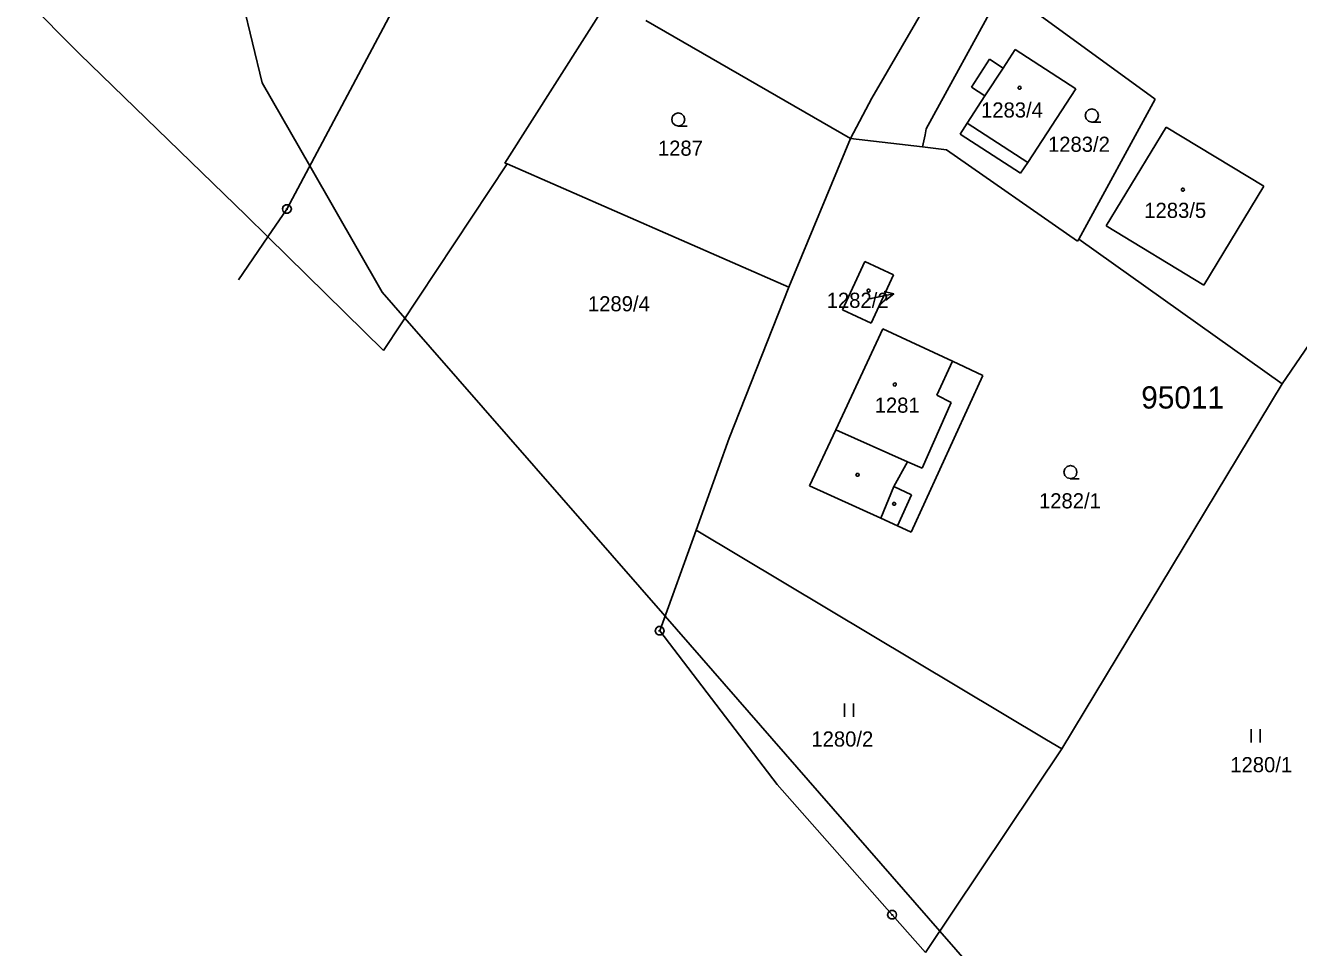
# Model space of a CAD drawing. Extents: x -806774 to -803680, y -1151731 to -1150053.
# Drawn here: x -804347.1 to -804204.1, y -1150702.1 to -1150598.5 of the extents above; entities that cross this region are included whole.
import ezdxf

# ---------------------------------------------------------------- set-up
doc = ezdxf.new("R2010")
doc.units = 0
for name, color, linetype in [('1', 7, 'Continuous'), ('11', 7, 'Continuous'), ('12', 7, 'Continuous'), ('2', 7, 'Continuous'), ('3', 7, 'Continuous'), ('4', 7, 'Continuous'), ('5', 7, 'Continuous'), ('7', 7, 'Continuous'), ('8', 7, 'Continuous')]:
    doc.layers.add(name, color=color, linetype=linetype)

msp = doc.modelspace()

# ---------------------------------------------------------------- linework, layer by layer
at = {"layer": '1'}
for p, q in [((-804298.61, -1150583.27), (-804317.72, -1150619.16)), ((-804252.02, -1150606.69), (-804244.16, -1150593.22)), ((-804237.26, -1150594.36), (-804245.9, -1150610.15)), ((-804220.16, -1150606.83), (-804237.26, -1150594.36)), ((-804347.09, -1150595.59), (-804341.03, -1150601.74)), ((-804281.49, -1150595.48), (-804293.22, -1150613.99)), ((-804277.39, -1150597.99), (-804254.42, -1150611.22)), ((-804178.44, -1150598.56), (-804205.91, -1150638.78)), ((-804237.27, -1150603.33), (-804235.92, -1150601.25)), ((-804235.92, -1150601.25), (-804229.1, -1150605.66)), ((-804341.03, -1150601.74), (-804322.29, -1150619.89)), ((-804240.82, -1150605.47), (-804238.79, -1150602.34)), ((-804238.79, -1150602.34), (-804237.27, -1150603.33)), ((-804239.3, -1150606.45), (-804240.82, -1150605.47)), ((-804229.1, -1150605.66), (-804234.48, -1150613.93)), ((-804254.42, -1150611.22), (-804252.02, -1150606.69)), ((-804241.29, -1150609.51), (-804239.3, -1150606.45)), ((-804228.77, -1150622.54), (-804220.16, -1150606.83)), ((-804245.9, -1150610.15), (-804246.03, -1150610.82)), ((-804242.07, -1150610.76), (-804241.29, -1150609.51)), ((-804225.68, -1150621.05), (-804218.96, -1150609.97)), ((-804218.96, -1150609.97), (-804207.96, -1150616.6)), ((-804254.42, -1150611.22), (-804261.34, -1150627.91)), ((-804246.31, -1150612.18), (-804254.42, -1150611.22)), ((-804246.03, -1150610.82), (-804246.31, -1150612.18)), ((-804235.3, -1150615.14), (-804242.07, -1150610.76)), ((-804246.31, -1150612.18), (-804243.63, -1150612.49)), ((-804228.89, -1150622.76), (-804243.63, -1150612.49)), ((-804292.99, -1150614.09), (-804306.85, -1150635.03)), ((-804293.22, -1150613.99), (-804292.99, -1150614.09)), ((-804292.99, -1150614.09), (-804261.34, -1150627.91)), ((-804234.48, -1150613.93), (-804235.3, -1150615.14)), ((-804207.96, -1150616.6), (-804214.72, -1150627.7)), ((-804322.29, -1150619.89), (-804319.86, -1150622.28)), ((-804319.86, -1150622.28), (-804317.72, -1150619.16)), ((-804214.72, -1150627.7), (-804225.68, -1150621.05)), ((-804319.86, -1150622.28), (-804323.16, -1150627.09)), ((-804319.86, -1150622.28), (-804306.85, -1150635.03)), ((-804228.77, -1150622.54), (-804228.89, -1150622.76)), ((-804228.77, -1150622.54), (-804205.91, -1150638.78)), ((-804255.3, -1150630.48), (-804252.79, -1150625.05)), ((-804252.79, -1150625.05), (-804249.58, -1150626.53)), ((-804249.58, -1150626.53), (-804252.07, -1150631.98)), ((-804261.34, -1150627.91), (-804268.04, -1150644.89)), ((-804255.3, -1150630.48), (-804252.07, -1150631.98)), ((-804250.77, -1150632.61), (-804256.07, -1150643.95)), ((-804250.77, -1150632.61), (-804242.93, -1150636.25)), ((-804242.93, -1150636.25), (-804239.52, -1150637.83)), ((-804239.52, -1150637.83), (-804247.58, -1150655.44)), ((-804230.67, -1150679.78), (-804205.91, -1150638.78)), ((-804256.07, -1150643.95), (-804259, -1150650.23)), ((-804268.04, -1150644.89), (-804271.76, -1150655.21)), ((-804259, -1150650.23), (-804251, -1150653.88)), ((-804251, -1150653.88), (-804249.13, -1150654.73)), ((-804271.76, -1150655.21), (-804275.84, -1150666.53)), ((-804232.39, -1150678.75), (-804271.76, -1150655.21)), ((-804247.58, -1150655.44), (-804249.13, -1150654.73)), ((-804275.84, -1150666.53), (-804262.64, -1150683.78)), ((-804230.67, -1150679.78), (-804232.39, -1150678.75)), ((-804245.97, -1150702.66), (-804230.67, -1150679.78)), ((-804262.64, -1150683.78), (-804249.73, -1150698.42)), ((-804245.97, -1150702.66), (-804249.73, -1150698.42))]:
    msp.add_line(p, q, dxfattribs=at)
at = {"layer": '11'}
msp.add_lwpolyline([(-804327, -1150578), (-804320.5, -1150605), (-804315.14, -1150614.32), (-804307, -1150628.5), (-804304.46, -1150631.41), (-804275.24, -1150664.87), (-804244.36, -1150700.25), (-804221, -1150727)], dxfattribs=at)
at = {"layer": '12'}
for p, q in [((-804237.27, -1150603.33), (-804235.92, -1150601.25)), ((-804235.92, -1150601.25), (-804229.1, -1150605.66)), ((-804237.27, -1150603.33), (-804239.3, -1150606.45)), ((-804229.1, -1150605.66), (-804234.48, -1150613.93)), ((-804241.29, -1150609.51), (-804239.3, -1150606.45)), ((-804241.29, -1150609.51), (-804234.48, -1150613.93)), ((-804225.68, -1150621.05), (-804218.96, -1150609.97)), ((-804218.96, -1150609.97), (-804207.96, -1150616.6)), ((-804207.96, -1150616.6), (-804214.72, -1150627.7)), ((-804214.72, -1150627.7), (-804225.68, -1150621.05)), ((-804255.3, -1150630.48), (-804252.79, -1150625.05)), ((-804252.79, -1150625.05), (-804249.58, -1150626.53)), ((-804249.58, -1150626.53), (-804252.07, -1150631.98)), ((-804255.3, -1150630.48), (-804252.07, -1150631.98)), ((-804250.77, -1150632.61), (-804256.07, -1150643.95)), ((-804250.77, -1150632.61), (-804242.93, -1150636.25)), ((-804242.93, -1150636.25), (-804244.72, -1150640.07)), ((-804244.72, -1150640.07), (-804243.08, -1150640.87)), ((-804243.08, -1150640.87), (-804246.35, -1150648.26)), ((-804256.07, -1150643.95), (-804247.99, -1150647.53)), ((-804247.99, -1150647.53), (-804246.35, -1150648.26))]:
    msp.add_line(p, q, dxfattribs=at)
at = {"layer": '3'}
for p, q in [((-804255.06, -1150674.67), (-804255.06, -1150676.17)), ((-804254.06, -1150676.17), (-804254.06, -1150674.67)), ((-804209.39, -1150677.56), (-804209.39, -1150679.06)), ((-804208.39, -1150679.06), (-804208.39, -1150677.56))]:
    msp.add_line(p, q, dxfattribs=at)
for points in [[(-804273.74, -1150609.83), (-804274.12, -1150609.73), (-804274.39, -1150609.46), (-804274.49, -1150609.09), (-804274.39, -1150608.72), (-804274.12, -1150608.45), (-804273.75, -1150608.35), (-804273.38, -1150608.45), (-804273.11, -1150608.72), (-804273.01, -1150609.1), (-804273.11, -1150609.48), (-804273.38, -1150609.75), (-804273.76, -1150609.85), (-804272.76, -1150609.85)], [(-804227.28, -1150609.39), (-804227.66, -1150609.29), (-804227.93, -1150609.02), (-804228.03, -1150608.65), (-804227.93, -1150608.28), (-804227.66, -1150608.01), (-804227.29, -1150607.91), (-804226.92, -1150608.01), (-804226.65, -1150608.28), (-804226.55, -1150608.66), (-804226.65, -1150609.04), (-804226.92, -1150609.31), (-804227.3, -1150609.41), (-804226.3, -1150609.41)], [(-804229.69, -1150649.43), (-804230.07, -1150649.33), (-804230.34, -1150649.06), (-804230.44, -1150648.69), (-804230.34, -1150648.32), (-804230.07, -1150648.05), (-804229.7, -1150647.95), (-804229.33, -1150648.05), (-804229.06, -1150648.32), (-804228.96, -1150648.7), (-804229.06, -1150649.08), (-804229.33, -1150649.35), (-804229.71, -1150649.45), (-804228.71, -1150649.45)]]:
    msp.add_lwpolyline(points, dxfattribs=at)
at = {"layer": '4'}
for p, q in [((-804237.27, -1150603.33), (-804239.3, -1150606.45)), ((-804241.29, -1150609.51), (-804234.48, -1150613.93)), ((-804242.93, -1150636.25), (-804244.72, -1150640.07)), ((-804244.72, -1150640.07), (-804243.08, -1150640.87)), ((-804243.08, -1150640.87), (-804246.35, -1150648.26)), ((-804256.07, -1150643.95), (-804247.99, -1150647.53)), ((-804247.99, -1150647.53), (-804249.54, -1150650.32)), ((-804247.99, -1150647.53), (-804246.35, -1150648.26)), ((-804249.54, -1150650.32), (-804251, -1150653.88)), ((-804249.54, -1150650.32), (-804247.54, -1150651.25)), ((-804247.54, -1150651.25), (-804249.13, -1150654.73))]:
    msp.add_line(p, q, dxfattribs=at)
at = {"layer": '5'}
for points in [[(-804235.41, -1150605.37), (-804235.31, -1150605.39), (-804235.26, -1150605.48), (-804235.24, -1150605.54), (-804235.26, -1150605.63), (-804235.34, -1150605.7), (-804235.41, -1150605.71), (-804235.5, -1150605.68), (-804235.56, -1150605.62), (-804235.58, -1150605.54), (-804235.56, -1150605.45), (-804235.48, -1150605.38)], [(-804217.06, -1150616.81), (-804216.96, -1150616.83), (-804216.91, -1150616.92), (-804216.89, -1150616.98), (-804216.91, -1150617.07), (-804216.99, -1150617.14), (-804217.06, -1150617.15), (-804217.15, -1150617.12), (-804217.21, -1150617.06), (-804217.23, -1150616.98), (-804217.21, -1150616.89), (-804217.13, -1150616.82)], [(-804252.38, -1150628.16), (-804252.28, -1150628.18), (-804252.23, -1150628.27), (-804252.21, -1150628.33), (-804252.23, -1150628.42), (-804252.31, -1150628.49), (-804252.38, -1150628.5), (-804252.47, -1150628.47), (-804252.53, -1150628.41), (-804252.55, -1150628.33), (-804252.53, -1150628.24), (-804252.45, -1150628.17)], [(-804249.43, -1150638.69), (-804249.33, -1150638.71), (-804249.28, -1150638.8), (-804249.26, -1150638.86), (-804249.28, -1150638.95), (-804249.36, -1150639.02), (-804249.43, -1150639.03), (-804249.52, -1150639), (-804249.58, -1150638.94), (-804249.6, -1150638.86), (-804249.58, -1150638.77), (-804249.5, -1150638.7)], [(-804253.52, -1150648.85), (-804253.43, -1150649), (-804253.52, -1150649.15), (-804253.7, -1150649.15), (-804253.79, -1150649), (-804253.7, -1150648.85)], [(-804249.41, -1150652.1), (-804249.32, -1150652.25), (-804249.41, -1150652.4), (-804249.59, -1150652.4), (-804249.68, -1150652.25), (-804249.59, -1150652.1)]]:
    msp.add_lwpolyline(points, close=True, dxfattribs=at)
at = {"layer": '7'}
msp.add_line((-804249.54, -1150628.69), (-804252.48, -1150629.28), dxfattribs=at)
msp.add_lwpolyline([(-804250.62, -1150628.4), (-804249.54, -1150628.69), (-804250.42, -1150629.38)], dxfattribs=at)
at = {"layer": '8'}
for p, q in [((-804317.84, -1150619.16), (-804317.6, -1150619.16)), ((-804275.96, -1150666.53), (-804275.72, -1150666.53)), ((-804249.85, -1150698.42), (-804249.61, -1150698.42))]:
    msp.add_line(p, q, dxfattribs=at)
for points in [[(-804317.57, -1150618.68), (-804317.32, -1150618.86), (-804317.22, -1150619.15), (-804317.32, -1150619.44), (-804317.57, -1150619.62), (-804317.88, -1150619.62), (-804318.13, -1150619.44), (-804318.23, -1150619.15), (-804318.13, -1150618.86), (-804317.88, -1150618.68)], [(-804275.69, -1150666.05), (-804275.44, -1150666.23), (-804275.34, -1150666.52), (-804275.44, -1150666.81), (-804275.69, -1150666.99), (-804276, -1150666.99), (-804276.25, -1150666.81), (-804276.35, -1150666.52), (-804276.25, -1150666.23), (-804276, -1150666.05)], [(-804249.58, -1150697.94), (-804249.33, -1150698.12), (-804249.23, -1150698.41), (-804249.33, -1150698.7), (-804249.58, -1150698.88), (-804249.89, -1150698.88), (-804250.14, -1150698.7), (-804250.24, -1150698.41), (-804250.14, -1150698.12), (-804249.89, -1150697.94)]]:
    msp.add_lwpolyline(points, close=True, dxfattribs=at)

# ---------------------------------------------------------------- texts
at = {"layer": '11'}
msp.add_text('95011', height=2.5, dxfattribs=at).set_placement((-804221.74, -1150641.56))
at = {"layer": '2'}
for s, height, p in [('1283/4', 1.7, (-804239.74, -1150608.88)), ('1287', 1.7, (-804276.04, -1150613.17)), ('1283/2', 1.7, (-804232.22, -1150612.73)), ('1283/5', 1.7, (-804221.4, -1150620.15)), ('1289/4', 1.7, (-804283.9, -1150630.64)), ('1282/2', 0.1, (-804252.46, -1150629.28)), ('1281', 1.7, (-804251.69, -1150642.03)), ('1282/1', 1.7, (-804233.23, -1150652.77)), ('1280/2', 1.7, (-804258.8, -1150679.52)), ('1280/1', 1.7, (-804211.74, -1150682.4))]:
    msp.add_text(s, height=height, dxfattribs=at).set_placement(p)
at = {"layer": '7'}
msp.add_text('1282/2', height=1.7, dxfattribs=at).set_placement((-804257.08, -1150630.25))

doc.saveas('drawing.dxf')
